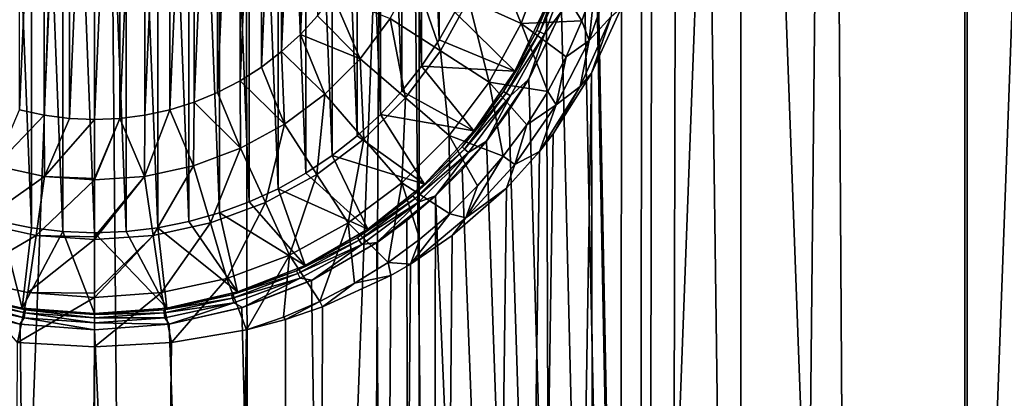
# Model space of a CAD drawing. Header units: metres. Extents: x -24 to 24, y -69 to 184.
# Tile 293 of 656: x -0.46 to 5.63, y 48.73 to 51.07. Entities that reach past the tile are written whole.
import ezdxf

# ---------------------------------------------------------------- set-up
doc = ezdxf.new("R2010")
doc.units = ezdxf.units.M
for name, color, linetype in [('367', 7, 'CONTINUOUS'), ('369', 7, 'CONTINUOUS'), ('576', 2, 'CONTINUOUS'), ('580', 2, 'CONTINUOUS'), ('581', 2, 'CONTINUOUS'), ('582', 2, 'CONTINUOUS'), ('734', 7, 'CONTINUOUS'), ('735', 7, 'CONTINUOUS'), ('736', 7, 'CONTINUOUS'), ('737', 7, 'CONTINUOUS'), ('738', 7, 'CONTINUOUS'), ('739', 7, 'CONTINUOUS'), ('740', 7, 'CONTINUOUS'), ('741', 7, 'CONTINUOUS'), ('742', 7, 'CONTINUOUS'), ('743', 7, 'CONTINUOUS'), ('744', 7, 'CONTINUOUS')]:
    doc.layers.add(name, color=color, linetype=linetype)

msp = doc.modelspace()

# ---------------------------------------------------------------- linework, layer by layer
at = {"layer": '367'}
for points in [[(5.396133, 145.2, -23.642002), (3.255157, -68.3, -24.030532), (3.445987, 52.023566, -24.00391)], [(5.396133, -68.3, -23.642002), (3.255157, -68.3, -24.030532), (5.396133, 145.2, -23.642002)], [(7.493662, 145.2, -23.063121), (5.396133, -68.3, -23.642002), (5.396133, 145.2, -23.642002)], [(7.493662, -68.3, -23.063121), (5.396133, -68.3, -23.642002), (7.493662, 145.2, -23.063121)], [(3.445987, 52.023566, -24.00391), (3.255157, -68.3, -24.030532), (3.382654, 51.57613, -24.012916)], [(3.382654, 51.57613, -24.012916), (3.255157, -68.3, -24.030532), (3.257652, 51.144096, -24.030194)], [(3.257652, 51.144096, -24.030194), (3.255157, -68.3, -24.030532), (3.07412, 50.736824, -24.054361)], [(3.07412, 50.736824, -24.054361), (1.087972, -68.3, -24.225582), (2.835478, 50.361229, -24.083658)], [(3.255157, -68.3, -24.030532), (1.087972, -68.3, -24.225582), (3.07412, 50.736824, -24.054361)], [(2.835478, 50.361229, -24.083658), (1.087972, -68.3, -24.225582), (2.752013, 50.25361, -24.093338)], [(2.752013, 50.25361, -24.093338), (1.087972, -68.3, -24.225582), (2.546711, 50.024806, -24.115903)], [(2.546711, 50.024806, -24.115903), (1.087972, -68.3, -24.225582), (2.211489, 49.73194, -24.148951)], [(2.211489, 49.73194, -24.148951), (1.087972, -68.3, -24.225582), (1.952703, 49.556091, -24.171253)], [(1.952703, 49.556091, -24.171253), (1.087972, -68.3, -24.225582), (1.83204, 49.486097, -24.180697)], [(1.83204, 49.486097, -24.180697), (1.087972, -68.3, -24.225582), (1.409248, 49.290805, -24.209017)], [(1.409248, 49.290805, -24.209017), (1.087972, -68.3, -24.225582), (1.181114, 49.213184, -24.221219)], [(1.181114, 49.213184, -24.221219), (1.087972, -68.3, -24.225582), (0.939204, 49.149114, -24.231805)], [(0.939204, 49.149114, -24.231805), (-1.087972, -68.3, -24.225582), (0.476055, 49.070433, -24.245327)], [(1.087972, -68.3, -24.225582), (-1.087972, -68.3, -24.225582), (0.939204, 49.149114, -24.231805)], [(0.476055, 49.070433, -24.245327), (-1.087972, -68.3, -24.225582), (0, 49.043764, -24.25)], [(0, 49.043764, -24.25), (-1.087972, -68.3, -24.225582), (-0.476036, 49.070432, -24.245327)]]:
    msp.add_3dface(points, dxfattribs=at)
at = {"layer": '369'}
for points in [[(5.37995, 65.481644, 23.64569), (5.396133, -68.3, 23.642002), (6.241957, 65.616903, 23.432893)], [(5.396133, -68.3, 23.642002), (7.493662, -68.3, 23.063121), (6.241957, 65.616903, 23.432893)], [(4.510412, 65.368551, 23.826848), (5.396133, -68.3, 23.642002), (5.37995, 65.481644, 23.64569)], [(3.631011, 65.276726, 23.976619), (5.396133, -68.3, 23.642002), (4.510412, 65.368551, 23.826848)], [(2.739893, 65.205568, 24.094719), (3.255157, -68.3, 24.030532), (3.631011, 65.276726, 23.976619)], [(3.255157, -68.3, 24.030532), (5.396133, -68.3, 23.642002), (3.631011, 65.276726, 23.976619)], [(1.83678, 65.154766, 24.180338), (3.255157, -68.3, 24.030532), (2.739893, 65.205568, 24.094719)], [(-1.087972, -68.3, 24.225582), (1.087972, -68.3, 24.225582), (-0.922576, 65.124184, 24.232444)], [(-0.922576, 65.124184, 24.232444), (1.087972, -68.3, 24.225582), (0, 65.113926, 24.25)], [(0, 65.113926, 24.25), (1.087972, -68.3, 24.225582), (0.922576, 65.124184, 24.232444)], [(0.922576, 65.124184, 24.232444), (1.087972, -68.3, 24.225582), (1.83678, 65.154766, 24.180338)], [(1.087972, -68.3, 24.225582), (3.255157, -68.3, 24.030532), (1.83678, 65.154766, 24.180338)]]:
    msp.add_3dface(points, dxfattribs=at)
at = {"layer": '576'}
for points in [[(3.996623, 5.623234, -21.379652), (3.996623, 58.7, -21.379652), (3.091406, 52.480646, -21.529183)], [(5.952156, 5.623234, -20.919712), (5.952156, 58.7, -20.919712), (3.996623, 58.7, -21.379652)], [(3.996623, 5.623234, -21.379652), (5.952156, 5.623234, -20.919712), (3.996623, 58.7, -21.379652)], [(3.091405, 52.019338, -21.529183), (3.996623, 5.623234, -21.379652), (3.091406, 52.480646, -21.529183)], [(3.022866, 51.562771, -21.538913), (3.996623, 5.623234, -21.379652), (3.091405, 52.019338, -21.529183)], [(2.886934, 51.120566, -21.557554), (3.996623, 5.623234, -21.379652), (3.022866, 51.562771, -21.538913)], [(2.686131, 50.702517, -21.583494), (3.996623, 5.623234, -21.379652), (2.886934, 51.120566, -21.557554)], [(2.562639, 50.505617, -21.598504), (3.996623, 5.623234, -21.379652), (2.686131, 50.702517, -21.583494)], [(2.424581, 50.318315, -21.614437), (3.996623, 5.623234, -21.379652), (2.562639, 50.505617, -21.598504)], [(2.27289, 50.14193, -21.630915), (3.996623, 5.623234, -21.379652), (2.424581, 50.318315, -21.614437)], [(2.108197, 49.977227, -21.647587), (3.996623, 5.623234, -21.379652), (2.27289, 50.14193, -21.630915)], [(1.931836, 49.825539, -21.664037), (2.006928, 5.623234, -21.65721), (2.108197, 49.977227, -21.647587)], [(2.006928, 5.623234, -21.65721), (3.996623, 5.623234, -21.379652), (2.108197, 49.977227, -21.647587)], [(-2.006928, 5.623234, -21.65721), (0, 5.623234, -21.75), (-1.93185, 49.82555, -21.664036)], [(-1.93185, 49.82555, -21.664036), (0, 5.623234, -21.75), (-1.744516, 49.687451, -21.679925)], [(1.744511, 49.687448, -21.679926), (2.006928, 5.623234, -21.65721), (1.931836, 49.825539, -21.664037)], [(-1.744516, 49.687451, -21.679925), (0, 5.623234, -21.75), (-1.342262, 49.45566, -21.708543)], [(1.342264, 49.455661, -21.708543), (2.006928, 5.623234, -21.65721), (1.744511, 49.687448, -21.679926)], [(-1.342262, 49.45566, -21.708543), (0, 5.623234, -21.75), (-0.910939, 49.286862, -21.730916)], [(0.91095, 49.286865, -21.730915), (2.006928, 5.623234, -21.65721), (1.342264, 49.455661, -21.708543)], [(-0.910939, 49.286862, -21.730916), (0, 5.623234, -21.75), (-0.460296, 49.184364, -21.745129)], [(0.460303, 49.184365, -21.745129), (2.006928, 5.623234, -21.65721), (0.91095, 49.286865, -21.730915)], [(-0.460296, 49.184364, -21.745129), (0, 5.623234, -21.75), (0, 49.15, -21.75)], [(0, 49.15, -21.75), (2.006928, 5.623234, -21.65721), (0.460303, 49.184365, -21.745129)], [(0, 5.623234, -21.75), (2.006928, 5.623234, -21.65721), (0, 49.15, -21.75)]]:
    msp.add_3dface(points, dxfattribs=at)
at = {"layer": '580'}
for points in [[(-2.006928, 5.623234, 21.65721), (-2.006928, 58.7, 21.65721), (0, 58.7, 21.75)], [(0, 5.623234, 21.75), (-2.006928, 5.623234, 21.65721), (0, 58.7, 21.75)], [(0, 5.623234, 21.75), (0, 58.7, 21.75), (2.006928, 58.7, 21.65721)], [(2.006928, 5.623234, 21.65721), (0, 5.623234, 21.75), (2.006928, 58.7, 21.65721)], [(2.006928, 5.623234, 21.65721), (2.006928, 58.7, 21.65721), (3.996623, 58.7, 21.379652)], [(3.996623, 5.623234, 21.379652), (2.006928, 5.623234, 21.65721), (3.996623, 58.7, 21.379652)], [(3.996623, 5.623234, 21.379652), (3.996623, 58.7, 21.379652), (5.952156, 58.7, 20.919712)], [(5.952156, 5.623234, 20.919712), (3.996623, 5.623234, 21.379652), (5.952156, 58.7, 20.919712)]]:
    msp.add_3dface(points, dxfattribs=at)
at = {"layer": '581'}
for points in [[(2.684679, 50.7, -23.573205), (2.686131, 50.702517, -21.583494), (2.885709, 51.117443, -23.573205)], [(2.686131, 50.702517, -21.583494), (2.886934, 51.120566, -21.557554), (2.885709, 51.117443, -23.573205)], [(2.423678, 50.317182, -23.573205), (2.562639, 50.505617, -21.598504), (2.684679, 50.7, -23.573205)], [(2.562639, 50.505617, -21.598504), (2.686131, 50.702517, -21.583494), (2.684679, 50.7, -23.573205)], [(2.424581, 50.318315, -21.614437), (2.562639, 50.505617, -21.598504), (2.423678, 50.317182, -23.573205)], [(2.108535, 49.977539, -23.573205), (2.27289, 50.14193, -21.630915), (2.423678, 50.317182, -23.573205)], [(2.27289, 50.14193, -21.630915), (2.424581, 50.318315, -21.614437), (2.423678, 50.317182, -23.573205)], [(2.108197, 49.977227, -21.647587), (2.27289, 50.14193, -21.630915), (2.108535, 49.977539, -23.573205)], [(1.746292, 49.68866, -23.573205), (2.108197, 49.977227, -21.647587), (2.108535, 49.977539, -23.573205)], [(1.931836, 49.825539, -21.664037), (2.108197, 49.977227, -21.647587), (1.746292, 49.68866, -23.573205)], [(1.744511, 49.687448, -21.679926), (1.931836, 49.825539, -21.664037), (1.746292, 49.68866, -23.573205)], [(1.342264, 49.455661, -21.708543), (1.744511, 49.687448, -21.679926), (1.34504, 49.456997, -23.573205)], [(1.34504, 49.456997, -23.573205), (1.744511, 49.687448, -21.679926), (1.746292, 49.68866, -23.573205)], [(0.91095, 49.286865, -21.730915), (1.342264, 49.455661, -21.708543), (0.913741, 49.287724, -23.573205)], [(0.913741, 49.287724, -23.573205), (1.342264, 49.455661, -21.708543), (1.34504, 49.456997, -23.573205)], [(0.460303, 49.184365, -21.745129), (0.91095, 49.286865, -21.730915), (0.462031, 49.184624, -23.573205)], [(0.462031, 49.184624, -23.573205), (0.91095, 49.286865, -21.730915), (0.913741, 49.287724, -23.573205)], [(0, 49.15, -23.573205), (0.460303, 49.184365, -21.745129), (0.462031, 49.184624, -23.573205)], [(0, 49.15, -21.75), (0.460303, 49.184365, -21.745129), (0, 49.15, -23.573205)]]:
    msp.add_3dface(points, dxfattribs=at)
at = {"layer": '582'}
for points in [[(-0.913741, 49.287724, -23.573205), (-0.910939, 49.286862, -21.730916), (-0.462031, 49.184624, -23.573205)], [(-0.910939, 49.286862, -21.730916), (-0.460296, 49.184364, -21.745129), (-0.462031, 49.184624, -23.573205)], [(0, 49.15, -21.75), (0, 49.15, -23.573205), (-0.462031, 49.184624, -23.573205)], [(-0.460296, 49.184364, -21.745129), (0, 49.15, -21.75), (-0.462031, 49.184624, -23.573205)]]:
    msp.add_3dface(points, dxfattribs=at)
at = {"layer": '734'}
for points in [[(-0.196141, 54.742293, -18.1), (0, 49.75, -18.1), (0, 54.75, -18.1)], [(0.196141, 54.742293, -18.1), (0, 54.75, -18.1), (0.196141, 49.757707, -18.1)], [(0, 54.75, -18.1), (0, 49.75, -18.1), (0.196141, 49.757707, -18.1)], [(-0.583636, 54.680919, -18.1), (-0.391079, 49.780778, -18.1), (-0.391079, 54.719222, -18.1)], [(-0.391079, 54.719222, -18.1), (-0.196141, 49.757707, -18.1), (-0.196141, 54.742293, -18.1)], [(-0.391079, 49.780778, -18.1), (-0.196141, 49.757707, -18.1), (-0.391079, 54.719222, -18.1)], [(-0.196141, 49.757707, -18.1), (0, 49.75, -18.1), (-0.196141, 54.742293, -18.1)], [(0.391079, 49.780778, -18.1), (0.196141, 54.742293, -18.1), (0.196141, 49.757707, -18.1)], [(0.391079, 54.719222, -18.1), (0.196141, 54.742293, -18.1), (0.391079, 49.780778, -18.1)], [(0.583636, 49.819081, -18.1), (0.391079, 54.719222, -18.1), (0.391079, 49.780778, -18.1)], [(0.583636, 54.680919, -18.1), (0.391079, 54.719222, -18.1), (0.583636, 49.819081, -18.1)], [(-0.583636, 49.819081, -18.1), (-0.391079, 49.780778, -18.1), (-0.583636, 54.680919, -18.1)], [(0.772519, 49.872352, -18.1), (0.583636, 54.680919, -18.1), (0.583636, 49.819081, -18.1)], [(0.772519, 54.627648, -18.1), (0.583636, 54.680919, -18.1), (0.772519, 49.872352, -18.1)], [(0.956729, 49.940311, -18.1), (0.772519, 54.627648, -18.1), (0.772519, 49.872352, -18.1)], [(0.956729, 54.559689, -18.1), (0.772519, 54.627648, -18.1), (0.956729, 49.940311, -18.1)], [(1.134959, 50.022475, -18.1), (0.956729, 54.559689, -18.1), (0.956729, 49.940311, -18.1)], [(1.134959, 54.477525, -18.1), (0.956729, 54.559689, -18.1), (1.134959, 50.022475, -18.1)], [(1.306255, 50.118405, -18.1), (1.134959, 54.477525, -18.1), (1.134959, 50.022475, -18.1)], [(1.306255, 54.381595, -18.1), (1.134959, 54.477525, -18.1), (1.306255, 50.118405, -18.1)], [(1.469461, 50.227457, -18.1), (1.306255, 54.381595, -18.1), (1.306255, 50.118405, -18.1)], [(1.469461, 54.272543, -18.1), (1.306255, 54.381595, -18.1), (1.469461, 50.227457, -18.1)], [(1.623629, 50.348993, -18.1), (1.469461, 54.272543, -18.1), (1.469461, 50.227457, -18.1)], [(1.623629, 54.151007, -18.1), (1.469461, 54.272543, -18.1), (1.623629, 50.348993, -18.1)], [(1.767756, 50.482224, -18.1), (1.623629, 54.151007, -18.1), (1.623629, 50.348993, -18.1)], [(1.767756, 54.017776, -18.1), (1.623629, 54.151007, -18.1), (1.767756, 50.482224, -18.1)], [(1.901013, 50.626377, -18.1), (1.767756, 54.017776, -18.1), (1.767756, 50.482224, -18.1)], [(1.901013, 53.873623, -18.1), (1.767756, 54.017776, -18.1), (1.901013, 50.626377, -18.1)], [(2.022556, 50.780557, -18.1), (1.901013, 53.873623, -18.1), (1.901013, 50.626377, -18.1)], [(2.022556, 53.719443, -18.1), (1.901013, 53.873623, -18.1), (2.022556, 50.780557, -18.1)], [(2.131587, 50.943734, -18.1), (2.022556, 53.719443, -18.1), (2.022556, 50.780557, -18.1)], [(2.131587, 53.556266, -18.1), (2.022556, 53.719443, -18.1), (2.131587, 50.943734, -18.1)], [(2.227523, 51.11504, -18.1), (2.131587, 53.556266, -18.1), (2.131587, 50.943734, -18.1)]]:
    msp.add_3dface(points, dxfattribs=at)
at = {"layer": '735'}
for points in [[(-0.464795, 50.511045, -24.6), (-0.311349, 54.022868, -24.6), (-0.311349, 50.477132, -24.6)], [(-0.464795, 53.988955, -24.6), (-0.311349, 54.022868, -24.6), (-0.464795, 50.511045, -24.6)], [(-0.311349, 50.477132, -24.6), (-0.155877, 54.043236, -24.6), (-0.155877, 50.456764, -24.6)], [(-0.311349, 54.022868, -24.6), (-0.155877, 54.043236, -24.6), (-0.311349, 50.477132, -24.6)], [(-0.155877, 54.043236, -24.6), (0, 54.05, -24.6), (-0.155877, 50.456764, -24.6)], [(-0.155877, 50.456764, -24.6), (0, 54.05, -24.6), (0, 50.45, -24.6)], [(0, 50.45, -24.6), (0, 54.05, -24.6), (0.155877, 54.043236, -24.6)], [(0.155877, 50.456764, -24.6), (0, 50.45, -24.6), (0.155877, 54.043236, -24.6)], [(0.311349, 54.022868, -24.6), (0.155877, 50.456764, -24.6), (0.155877, 54.043236, -24.6)], [(0.311349, 50.477132, -24.6), (0.155877, 50.456764, -24.6), (0.311349, 54.022868, -24.6)], [(0.464795, 53.988955, -24.6), (0.311349, 50.477132, -24.6), (0.311349, 54.022868, -24.6)], [(0.464795, 50.511045, -24.6), (0.311349, 50.477132, -24.6), (0.464795, 53.988955, -24.6)], [(0.614722, 53.941779, -24.6), (0.464795, 50.511045, -24.6), (0.464795, 53.988955, -24.6)], [(0.614722, 50.558221, -24.6), (0.464795, 50.511045, -24.6), (0.614722, 53.941779, -24.6)], [(0.759849, 53.881757, -24.6), (0.614722, 50.558221, -24.6), (0.614722, 53.941779, -24.6)], [(0.759849, 50.618243, -24.6), (0.614722, 50.558221, -24.6), (0.759849, 53.881757, -24.6)], [(0.899196, 53.809309, -24.6), (0.759849, 50.618243, -24.6), (0.759849, 53.881757, -24.6)], [(0.899196, 50.690691, -24.6), (0.759849, 50.618243, -24.6), (0.899196, 53.809309, -24.6)], [(1.031766, 53.724943, -24.6), (0.899196, 50.690691, -24.6), (0.899196, 53.809309, -24.6)], [(1.031766, 50.775057, -24.6), (0.899196, 50.690691, -24.6), (1.031766, 53.724943, -24.6)], [(1.156458, 53.629349, -24.6), (1.031766, 50.775057, -24.6), (1.031766, 53.724943, -24.6)], [(1.156458, 50.870651, -24.6), (1.031766, 50.775057, -24.6), (1.156458, 53.629349, -24.6)], [(1.272312, 53.523272, -24.6), (1.156458, 50.870651, -24.6), (1.156458, 53.629349, -24.6)], [(1.272312, 50.976728, -24.6), (1.156458, 50.870651, -24.6), (1.272312, 53.523272, -24.6)], [(1.378498, 53.407472, -24.6), (1.272312, 50.976728, -24.6), (1.272312, 53.523272, -24.6)], [(1.378498, 51.092528, -24.6), (1.272312, 50.976728, -24.6), (1.378498, 53.407472, -24.6)]]:
    msp.add_3dface(points, dxfattribs=at)
at = {"layer": '736'}
for points in [[(2.638104, 51.045218, -24.390983), (2.313012, 51.193683, -24.506587), (2.439798, 51.533611, -24.506587)], [(2.78271, 51.432923, -24.390983), (2.638104, 51.045218, -24.390983), (2.439798, 51.533611, -24.506587)], [(2.638104, 51.045218, -24.390983), (2.78271, 51.432923, -24.390983), (3.014252, 51.061773, -24.231805)], [(3.014252, 51.061773, -24.231805), (2.78271, 51.432923, -24.390983), (3.094908, 51.29128, -24.231805)], [(1.828689, 51.074773, -24.576625), (1.977327, 51.346985, -24.576625), (2.139139, 50.875259, -24.506587)], [(2.139139, 50.875259, -24.506587), (1.977327, 51.346985, -24.576625), (2.313012, 51.193683, -24.506587)], [(1.378498, 51.092528, -24.6), (1.474176, 51.217138, -24.6), (1.642823, 50.826486, -24.576625)], [(1.642823, 50.826486, -24.576625), (1.474176, 51.217138, -24.6), (1.828689, 51.074773, -24.576625)], [(2.439794, 50.68204, -24.390983), (2.139139, 50.875259, -24.506587), (2.313012, 51.193683, -24.506587)], [(2.638104, 51.045218, -24.390983), (2.439794, 50.68204, -24.390983), (2.313012, 51.193683, -24.506587)], [(1.272312, 50.976728, -24.6), (1.378498, 51.092528, -24.6), (1.642823, 50.826486, -24.576625)], [(1.642823, 50.826486, -24.576625), (1.828689, 51.074773, -24.576625), (1.92172, 50.58482, -24.506587)], [(1.92172, 50.58482, -24.506587), (1.828689, 51.074773, -24.576625), (2.139139, 50.875259, -24.506587)], [(2.439794, 50.68204, -24.390983), (2.638104, 51.045218, -24.390983), (2.802515, 50.624112, -24.231805)], [(2.916604, 50.838965, -24.231805), (2.638104, 51.045218, -24.390983), (3.014252, 51.061773, -24.231805)], [(2.802515, 50.624112, -24.231805), (2.638104, 51.045218, -24.390983), (2.916604, 50.838965, -24.231805)], [(1.156458, 50.870651, -24.6), (1.272312, 50.976728, -24.6), (1.423514, 50.607177, -24.576625)], [(1.423514, 50.607177, -24.576625), (1.272312, 50.976728, -24.6), (1.642823, 50.826486, -24.576625)], [(1.031766, 50.775057, -24.6), (1.156458, 50.870651, -24.6), (1.175227, 50.421311, -24.576625)], [(1.175227, 50.421311, -24.576625), (1.156458, 50.870651, -24.6), (1.423514, 50.607177, -24.576625)], [(2.191816, 50.350781, -24.390983), (1.92172, 50.58482, -24.506587), (2.139139, 50.875259, -24.506587)], [(2.439794, 50.68204, -24.390983), (2.191816, 50.350781, -24.390983), (2.139139, 50.875259, -24.506587)], [(1.423514, 50.607177, -24.576625), (1.642823, 50.826486, -24.576625), (1.66518, 50.32828, -24.506587)], [(1.66518, 50.32828, -24.506587), (1.642823, 50.826486, -24.576625), (1.92172, 50.58482, -24.506587)], [(0.899196, 50.690691, -24.6), (1.031766, 50.775057, -24.6), (1.175227, 50.421311, -24.576625)], [(0.759849, 50.618243, -24.6), (0.899196, 50.690691, -24.6), (0.903015, 50.272673, -24.576625)], [(0.903015, 50.272673, -24.576625), (0.899196, 50.690691, -24.6), (1.175227, 50.421311, -24.576625)], [(2.191816, 50.350781, -24.390983), (2.439794, 50.68204, -24.390983), (2.527671, 50.223062, -24.231805)], [(2.672626, 50.418424, -24.231805), (2.439794, 50.68204, -24.390983), (2.802515, 50.624112, -24.231805)], [(2.527671, 50.223062, -24.231805), (2.439794, 50.68204, -24.390983), (2.672626, 50.418424, -24.231805)], [(0.614722, 50.558221, -24.6), (0.759849, 50.618243, -24.6), (0.903015, 50.272673, -24.576625)], [(1.175227, 50.421311, -24.576625), (1.423514, 50.607177, -24.576625), (1.374741, 50.110861, -24.506587)], [(1.374741, 50.110861, -24.506587), (1.423514, 50.607177, -24.576625), (1.66518, 50.32828, -24.506587)], [(0.464795, 50.511045, -24.6), (0.614722, 50.558221, -24.6), (0.612421, 50.164287, -24.576625)], [(0.612421, 50.164287, -24.576625), (0.614722, 50.558221, -24.6), (0.903015, 50.272673, -24.576625)], [(1.899219, 50.058184, -24.390983), (1.66518, 50.32828, -24.506587), (1.92172, 50.58482, -24.506587)], [(2.191816, 50.350781, -24.390983), (1.899219, 50.058184, -24.390983), (1.92172, 50.58482, -24.506587)], [(0.309359, 50.09836, -24.576625), (0.464795, 50.511045, -24.6), (0.612421, 50.164287, -24.576625)], [(0.311349, 50.477132, -24.6), (0.464795, 50.511045, -24.6), (0.309359, 50.09836, -24.576625)], [(0, 50.076234, -24.576625), (0.155877, 50.456764, -24.6), (0.309359, 50.09836, -24.576625)], [(0, 50.085004, -24.577714), (0.155877, 50.456764, -24.6), (0, 50.076234, -24.576625)], [(0, 50.45, -24.6), (0.155877, 50.456764, -24.6), (0, 50.085004, -24.577714)], [(0.155877, 50.456764, -24.6), (0.311349, 50.477132, -24.6), (0.309359, 50.09836, -24.576625)], [(0.903015, 50.272673, -24.576625), (1.175227, 50.421311, -24.576625), (1.056317, 49.936988, -24.506587)], [(1.056317, 49.936988, -24.506587), (1.175227, 50.421311, -24.576625), (1.374741, 50.110861, -24.506587)], [(1.56796, 49.810206, -24.390983), (1.374741, 50.110861, -24.506587), (1.66518, 50.32828, -24.506587)], [(1.899219, 50.058184, -24.390983), (1.56796, 49.810206, -24.390983), (1.66518, 50.32828, -24.506587)], [(1.899219, 50.058184, -24.390983), (2.191816, 50.350781, -24.390983), (2.195911, 49.867654, -24.231805)], [(2.368467, 50.039126, -24.231805), (2.191816, 50.350781, -24.390983), (2.527671, 50.223062, -24.231805)], [(2.195911, 49.867654, -24.231805), (2.191816, 50.350781, -24.390983), (2.368467, 50.039126, -24.231805)], [(0.612421, 50.164287, -24.576625), (0.903015, 50.272673, -24.576625), (0.716389, 49.810202, -24.506587)], [(0.716389, 49.810202, -24.506587), (0.903015, 50.272673, -24.576625), (1.056317, 49.936988, -24.506587)], [(0.309359, 50.09836, -24.576625), (0.612421, 50.164287, -24.576625), (0.361878, 49.733082, -24.506587)], [(0.361878, 49.733082, -24.506587), (0.612421, 50.164287, -24.576625), (0.716389, 49.810202, -24.506587)], [(0, 49.7072, -24.506587), (0.309359, 50.09836, -24.576625), (0.361878, 49.733082, -24.506587)], [(0, 49.725431, -24.511185), (0.309359, 50.09836, -24.576625), (0, 49.7072, -24.506587)], [(0, 50.076234, -24.576625), (0.309359, 50.09836, -24.576625), (0, 49.725431, -24.511185)], [(1.204782, 49.611896, -24.390983), (1.056317, 49.936988, -24.506587), (1.374741, 50.110861, -24.506587)], [(1.56796, 49.810206, -24.390983), (1.204782, 49.611896, -24.390983), (1.374741, 50.110861, -24.506587)], [(1.56796, 49.810206, -24.390983), (1.899219, 50.058184, -24.390983), (1.814703, 49.565889, -24.231805)], [(1.814703, 49.565889, -24.231805), (1.899219, 50.058184, -24.390983), (2.010976, 49.709611, -24.231805)], [(2.010976, 49.709611, -24.231805), (1.899219, 50.058184, -24.390983), (2.195911, 49.867654, -24.231805)], [(0.817077, 49.46729, -24.390983), (0.716389, 49.810202, -24.506587), (1.056317, 49.936988, -24.506587)], [(1.204782, 49.611896, -24.390983), (0.817077, 49.46729, -24.390983), (1.056317, 49.936988, -24.506587)], [(0.41274, 49.379332, -24.390983), (0.361878, 49.733082, -24.506587), (0.716389, 49.810202, -24.506587)], [(0.817077, 49.46729, -24.390983), (0.41274, 49.379332, -24.390983), (0.716389, 49.810202, -24.506587)], [(1.204782, 49.611896, -24.390983), (1.56796, 49.810206, -24.390983), (1.392632, 49.324564, -24.231805)], [(1.392632, 49.324564, -24.231805), (1.56796, 49.810206, -24.390983), (1.6082, 49.437298, -24.231805)], [(1.6082, 49.437298, -24.231805), (1.56796, 49.810206, -24.390983), (1.814703, 49.565889, -24.231805)], [(0, 49.7072, -24.506587), (0.361878, 49.733082, -24.506587), (0, 49.376624, -24.401404)], [(0.361878, 49.733082, -24.506587), (0, 49.349812, -24.390983), (0, 49.376624, -24.401404)], [(0.41274, 49.379332, -24.390983), (0, 49.349812, -24.390983), (0.361878, 49.733082, -24.506587)], [(1.204782, 49.611896, -24.390983), (0.939204, 49.149114, -24.231805), (0.817077, 49.46729, -24.390983)], [(0.939204, 49.149114, -24.231805), (1.204782, 49.611896, -24.390983), (1.169214, 49.228322, -24.231805)], [(1.169214, 49.228322, -24.231805), (1.204782, 49.611896, -24.390983), (1.392632, 49.324564, -24.231805)], [(0.817077, 49.46729, -24.390983), (0.476055, 49.070433, -24.245327), (0.41274, 49.379332, -24.390983)], [(0.939204, 49.149114, -24.231805), (0.476055, 49.070433, -24.245327), (0.817077, 49.46729, -24.390983)], [(0.41274, 49.379332, -24.390983), (0, 49.043764, -24.25), (0, 49.349812, -24.390983)], [(0.476055, 49.070433, -24.245327), (0, 49.043764, -24.25), (0.41274, 49.379332, -24.390983)]]:
    msp.add_3dface(points, dxfattribs=at)
at = {"layer": '737'}
for points in [[(2.598069, 50.749987, -18.6), (2.598076, 50.75, -23.4), (2.792614, 51.153958, -18.6)], [(2.598076, 50.75, -23.4), (2.792621, 51.153977, -23.4), (2.792614, 51.153958, -18.6)], [(2.345475, 50.379506, -18.6), (2.345495, 50.379531, -23.4), (2.598069, 50.749987, -18.6)], [(2.345495, 50.379531, -23.4), (2.598076, 50.75, -23.4), (2.598069, 50.749987, -18.6)], [(2.0405, 50.050828, -18.6), (2.040519, 50.050845, -23.4), (2.345475, 50.379506, -18.6)], [(2.040519, 50.050845, -23.4), (2.345495, 50.379531, -23.4), (2.345475, 50.379506, -18.6)], [(1.689946, 49.771274, -18.6), (1.689961, 49.771284, -23.4), (2.0405, 50.050828, -18.6)], [(1.689961, 49.771284, -23.4), (2.040519, 50.050845, -23.4), (2.0405, 50.050828, -18.6)], [(1.301623, 49.54708, -18.6), (1.301652, 49.547094, -23.4), (1.689946, 49.771274, -18.6)], [(1.301652, 49.547094, -23.4), (1.689961, 49.771284, -23.4), (1.689946, 49.771274, -18.6)], [(0.884264, 49.383281, -18.6), (1.301652, 49.547094, -23.4), (1.301623, 49.54708, -18.6)], [(0.884266, 49.383282, -23.4), (1.301652, 49.547094, -23.4), (0.884264, 49.383281, -18.6)], [(0.447112, 49.283505, -18.6), (0.884266, 49.383282, -23.4), (0.884264, 49.383281, -18.6)], [(0.447127, 49.283508, -23.4), (0.884266, 49.383282, -23.4), (0.447112, 49.283505, -18.6)], [(0, 49.25, -18.6), (0.447127, 49.283508, -23.4), (0.447112, 49.283505, -18.6)], [(0, 49.25, -23.4), (0.447127, 49.283508, -23.4), (0, 49.25, -18.6)]]:
    msp.add_3dface(points, dxfattribs=at)
at = {"layer": '738'}
for points in [[(-0.464795, 50.511045, -24.6), (-0.311349, 50.477132, -24.6), (-0.612421, 50.164287, -24.576625)], [(-0.612421, 50.164287, -24.576625), (-0.311349, 50.477132, -24.6), (-0.309359, 50.09836, -24.576625)], [(-0.311349, 50.477132, -24.6), (-0.155877, 50.456764, -24.6), (-0.309359, 50.09836, -24.576625)], [(-0.155877, 50.456764, -24.6), (0, 50.45, -24.6), (-0.309359, 50.09836, -24.576625)], [(0, 50.45, -24.6), (0, 50.085004, -24.577714), (-0.309359, 50.09836, -24.576625)], [(-0.612421, 50.164287, -24.576625), (-0.309359, 50.09836, -24.576625), (-0.716389, 49.810202, -24.506587)], [(-0.716389, 49.810202, -24.506587), (-0.309359, 50.09836, -24.576625), (-0.361878, 49.733082, -24.506587)], [(-0.309359, 50.09836, -24.576625), (0, 50.076234, -24.576625), (-0.361878, 49.733082, -24.506587)], [(0, 50.076234, -24.576625), (0, 49.725431, -24.511185), (-0.361878, 49.733082, -24.506587)], [(0, 50.085004, -24.577714), (0, 50.076234, -24.576625), (-0.309359, 50.09836, -24.576625)], [(-0.817077, 49.46729, -24.390983), (-0.716389, 49.810202, -24.506587), (-0.361878, 49.733082, -24.506587)], [(-0.41274, 49.379332, -24.390983), (-0.817077, 49.46729, -24.390983), (-0.361878, 49.733082, -24.506587)], [(0, 49.7072, -24.506587), (-0.41274, 49.379332, -24.390983), (-0.361878, 49.733082, -24.506587)], [(0, 49.7072, -24.506587), (0, 49.376624, -24.401404), (-0.41274, 49.379332, -24.390983)], [(0, 49.725431, -24.511185), (0, 49.7072, -24.506587), (-0.361878, 49.733082, -24.506587)], [(-0.41274, 49.379332, -24.390983), (-0.476036, 49.070432, -24.245327), (-0.817077, 49.46729, -24.390983)], [(0, 49.349812, -24.390983), (-0.476036, 49.070432, -24.245327), (-0.41274, 49.379332, -24.390983)], [(0, 49.043764, -24.25), (-0.476036, 49.070432, -24.245327), (0, 49.349812, -24.390983)], [(0, 49.376624, -24.401404), (0, 49.349812, -24.390983), (-0.41274, 49.379332, -24.390983)]]:
    msp.add_3dface(points, dxfattribs=at)
at = {"layer": '739'}
for points in [[(-0.884266, 49.383282, -23.4), (-0.447127, 49.283508, -23.4), (-0.884264, 49.383281, -18.6)], [(-0.884264, 49.383281, -18.6), (-0.447127, 49.283508, -23.4), (-0.447112, 49.283505, -18.6)], [(-0.447127, 49.283508, -23.4), (0, 49.25, -23.4), (-0.447112, 49.283505, -18.6)], [(0, 49.25, -23.4), (0, 49.25, -18.6), (-0.447112, 49.283505, -18.6)]]:
    msp.add_3dface(points, dxfattribs=at)
at = {"layer": '740'}
for points in [[(3.058383, 50.940191, -24.171369), (3.206736, 51.363348, -24.171369), (3.194939, 51.088409, -24.093773)], [(3.058383, 50.940191, -24.171369), (3.094908, 51.29128, -24.231805), (3.206736, 51.363348, -24.171369)], [(3.014252, 51.061773, -24.231805), (3.094908, 51.29128, -24.231805), (3.058383, 50.940191, -24.171369)], [(3.257652, 51.144096, -24.030194), (3.07412, 50.736824, -24.054361), (3.194939, 51.088409, -24.093773)], [(2.916604, 50.838965, -24.231805), (3.014252, 51.061773, -24.231805), (3.058383, 50.940191, -24.171369)], [(3.002408, 50.655486, -24.093773), (3.058383, 50.940191, -24.171369), (3.194939, 51.088409, -24.093773)], [(3.07412, 50.736824, -24.054361), (3.002408, 50.655486, -24.093773), (3.194939, 51.088409, -24.093773)], [(2.854476, 50.540826, -24.171369), (3.058383, 50.940191, -24.171369), (3.002408, 50.655486, -24.093773)], [(2.854476, 50.540826, -24.171369), (2.916604, 50.838965, -24.231805), (3.058383, 50.940191, -24.171369)], [(2.802515, 50.624112, -24.231805), (2.916604, 50.838965, -24.231805), (2.854476, 50.540826, -24.171369)], [(3.07412, 50.736824, -24.054361), (2.835478, 50.361229, -24.083658), (3.002408, 50.655486, -24.093773)], [(2.672626, 50.418424, -24.231805), (2.802515, 50.624112, -24.231805), (2.854476, 50.540826, -24.171369)], [(2.752013, 50.25361, -24.093338), (2.854476, 50.540826, -24.171369), (3.002408, 50.655486, -24.093773)], [(2.835478, 50.361229, -24.083658), (2.752013, 50.25361, -24.093338), (3.002408, 50.655486, -24.093773)], [(2.598718, 50.172508, -24.171369), (2.672626, 50.418424, -24.231805), (2.854476, 50.540826, -24.171369)], [(2.752013, 50.25361, -24.093338), (2.598718, 50.172508, -24.171369), (2.854476, 50.540826, -24.171369)], [(2.527671, 50.223062, -24.231805), (2.672626, 50.418424, -24.231805), (2.598718, 50.172508, -24.171369)], [(2.752013, 50.25361, -24.093338), (2.546711, 50.024806, -24.115903), (2.598718, 50.172508, -24.171369)], [(2.295755, 49.841926, -24.171369), (2.527671, 50.223062, -24.231805), (2.598718, 50.172508, -24.171369)], [(2.368467, 50.039126, -24.231805), (2.527671, 50.223062, -24.231805), (2.295755, 49.841926, -24.171369)], [(2.546711, 50.024806, -24.115903), (2.295755, 49.841926, -24.171369), (2.598718, 50.172508, -24.171369)], [(2.195911, 49.867654, -24.231805), (2.368467, 50.039126, -24.231805), (2.295755, 49.841926, -24.171369)], [(2.546711, 50.024806, -24.115903), (2.211489, 49.73194, -24.148951), (2.295755, 49.841926, -24.171369)], [(1.952703, 49.556091, -24.171253), (2.195911, 49.867654, -24.231805), (2.295755, 49.841926, -24.171369)], [(1.952703, 49.556091, -24.171253), (2.010976, 49.709611, -24.231805), (2.195911, 49.867654, -24.231805)], [(2.211489, 49.73194, -24.148951), (1.952703, 49.556091, -24.171253), (2.295755, 49.841926, -24.171369)], [(1.952703, 49.556091, -24.171253), (1.814703, 49.565889, -24.231805), (2.010976, 49.709611, -24.231805)], [(1.83204, 49.486097, -24.180697), (1.6082, 49.437298, -24.231805), (1.814703, 49.565889, -24.231805)], [(1.952703, 49.556091, -24.171253), (1.83204, 49.486097, -24.180697), (1.814703, 49.565889, -24.231805)], [(1.83204, 49.486097, -24.180697), (1.409248, 49.290805, -24.209017), (1.6082, 49.437298, -24.231805)], [(1.409248, 49.290805, -24.209017), (1.392632, 49.324564, -24.231805), (1.6082, 49.437298, -24.231805)], [(1.181114, 49.213184, -24.221219), (1.169214, 49.228322, -24.231805), (1.392632, 49.324564, -24.231805)], [(1.409248, 49.290805, -24.209017), (1.181114, 49.213184, -24.221219), (1.392632, 49.324564, -24.231805)], [(1.181114, 49.213184, -24.221219), (0.939204, 49.149114, -24.231805), (1.169214, 49.228322, -24.231805)]]:
    msp.add_3dface(points, dxfattribs=at)
at = {"layer": '741'}
for points in [[(-0.583636, 49.819081, -18.1), (-0.884264, 49.383281, -18.6), (-0.447112, 49.283505, -18.6)], [(-0.391079, 49.780778, -18.1), (-0.583636, 49.819081, -18.1), (-0.447112, 49.283505, -18.6)], [(-0.196141, 49.757707, -18.1), (-0.391079, 49.780778, -18.1), (-0.447112, 49.283505, -18.6)], [(0, 49.25, -18.6), (-0.196141, 49.757707, -18.1), (-0.447112, 49.283505, -18.6)], [(0, 49.75, -18.1), (-0.196141, 49.757707, -18.1), (0, 49.25, -18.6)]]:
    msp.add_3dface(points, dxfattribs=at)
at = {"layer": '742'}
for points in [[(2.227523, 51.11504, -18.1), (2.598069, 50.749987, -18.6), (2.792614, 51.153958, -18.6)], [(2.227523, 51.11504, -18.1), (2.131587, 50.943734, -18.1), (2.598069, 50.749987, -18.6)], [(2.131587, 50.943734, -18.1), (2.022556, 50.780557, -18.1), (2.598069, 50.749987, -18.6)], [(2.022556, 50.780557, -18.1), (1.901013, 50.626377, -18.1), (2.345475, 50.379506, -18.6)], [(2.022556, 50.780557, -18.1), (2.345475, 50.379506, -18.6), (2.598069, 50.749987, -18.6)], [(1.901013, 50.626377, -18.1), (1.767756, 50.482224, -18.1), (2.345475, 50.379506, -18.6)], [(1.767756, 50.482224, -18.1), (1.623629, 50.348993, -18.1), (2.0405, 50.050828, -18.6)], [(1.767756, 50.482224, -18.1), (2.0405, 50.050828, -18.6), (2.345475, 50.379506, -18.6)], [(1.623629, 50.348993, -18.1), (1.469461, 50.227457, -18.1), (2.0405, 50.050828, -18.6)], [(1.469461, 50.227457, -18.1), (1.306255, 50.118405, -18.1), (1.689946, 49.771274, -18.6)], [(1.469461, 50.227457, -18.1), (1.689946, 49.771274, -18.6), (2.0405, 50.050828, -18.6)], [(1.306255, 50.118405, -18.1), (1.134959, 50.022475, -18.1), (1.689946, 49.771274, -18.6)], [(1.134959, 50.022475, -18.1), (0.956729, 49.940311, -18.1), (1.301623, 49.54708, -18.6)], [(1.134959, 50.022475, -18.1), (1.301623, 49.54708, -18.6), (1.689946, 49.771274, -18.6)], [(0.956729, 49.940311, -18.1), (0.772519, 49.872352, -18.1), (1.301623, 49.54708, -18.6)], [(0.583636, 49.819081, -18.1), (0.391079, 49.780778, -18.1), (0.884264, 49.383281, -18.6)], [(0.772519, 49.872352, -18.1), (0.583636, 49.819081, -18.1), (0.884264, 49.383281, -18.6)], [(0.772519, 49.872352, -18.1), (0.884264, 49.383281, -18.6), (1.301623, 49.54708, -18.6)], [(0.196141, 49.757707, -18.1), (0, 49.75, -18.1), (0.447112, 49.283505, -18.6)], [(0.391079, 49.780778, -18.1), (0.196141, 49.757707, -18.1), (0.447112, 49.283505, -18.6)], [(0.391079, 49.780778, -18.1), (0.447112, 49.283505, -18.6), (0.884264, 49.383281, -18.6)], [(0, 49.75, -18.1), (0, 49.25, -18.6), (0.447112, 49.283505, -18.6)]]:
    msp.add_3dface(points, dxfattribs=at)
at = {"layer": '743'}
for points in [[(-0.447127, 49.283508, -23.4), (-0.884266, 49.383282, -23.4), (-0.84711, 49.365008, -23.451663)], [(-0.861701, 49.315315, -23.541421), (-0.435281, 49.222553, -23.541421), (-0.852739, 49.345837, -23.499955)], [(-0.430754, 49.254039, -23.499955), (-0.84711, 49.365008, -23.451663), (-0.852739, 49.345837, -23.499955)], [(-0.435281, 49.222553, -23.541421), (-0.430754, 49.254039, -23.499955), (-0.852739, 49.345837, -23.499955)], [(-0.427911, 49.273817, -23.451663), (-0.84711, 49.365008, -23.451663), (-0.430754, 49.254039, -23.499955)], [(-0.427911, 49.273817, -23.451663), (-0.447127, 49.283508, -23.4), (-0.84711, 49.365008, -23.451663)], [(-0.913741, 49.287724, -23.573205), (-0.462031, 49.184624, -23.573205), (-0.861701, 49.315315, -23.541421)], [(-0.861701, 49.315315, -23.541421), (-0.462031, 49.184624, -23.573205), (-0.435281, 49.222553, -23.541421)], [(0, 49.243212, -23.451663), (-0.447127, 49.283508, -23.4), (-0.427911, 49.273817, -23.451663)], [(0, 49.25, -23.4), (-0.447127, 49.283508, -23.4), (0, 49.243212, -23.451663)], [(0, 49.223231, -23.499955), (-0.427911, 49.273817, -23.451663), (-0.430754, 49.254039, -23.499955)], [(0, 49.243212, -23.451663), (-0.427911, 49.273817, -23.451663), (0, 49.223231, -23.499955)], [(-0.462031, 49.184624, -23.573205), (0, 49.15, -23.573205), (-0.435281, 49.222553, -23.541421)], [(-0.435281, 49.222553, -23.541421), (0, 49.191421, -23.541421), (-0.430754, 49.254039, -23.499955)], [(-0.435281, 49.222553, -23.541421), (0, 49.15, -23.573205), (0, 49.191421, -23.541421)], [(0, 49.191421, -23.541421), (0, 49.223231, -23.499955), (-0.430754, 49.254039, -23.499955)]]:
    msp.add_3dface(points, dxfattribs=at)
at = {"layer": '744'}
for points in [[(2.884992, 51.40289, -23.451663), (2.73507, 51.000935, -23.451663), (2.904163, 51.397261, -23.499955)], [(2.884992, 51.40289, -23.451663), (2.792621, 51.153977, -23.4), (2.73507, 51.000935, -23.451663)], [(2.904163, 51.397261, -23.499955), (2.73507, 51.000935, -23.451663), (2.753246, 50.992635, -23.499955)], [(2.934685, 51.388299, -23.541421), (2.904163, 51.397261, -23.499955), (2.753246, 50.992635, -23.499955)], [(2.782181, 50.979421, -23.541421), (2.934685, 51.388299, -23.541421), (2.753246, 50.992635, -23.499955)], [(2.782181, 50.979421, -23.541421), (2.885709, 51.117443, -23.573205), (2.934685, 51.388299, -23.541421)], [(2.792621, 51.153977, -23.4), (2.598076, 50.75, -23.4), (2.73507, 51.000935, -23.451663)], [(2.684679, 50.7, -23.573205), (2.885709, 51.117443, -23.573205), (2.782181, 50.979421, -23.541421)], [(2.73507, 51.000935, -23.451663), (2.529471, 50.624408, -23.451663), (2.753246, 50.992635, -23.499955)], [(2.73507, 51.000935, -23.451663), (2.598076, 50.75, -23.4), (2.529471, 50.624408, -23.451663)], [(2.753246, 50.992635, -23.499955), (2.529471, 50.624408, -23.451663), (2.54628, 50.613605, -23.499955)], [(2.782181, 50.979421, -23.541421), (2.753246, 50.992635, -23.499955), (2.54628, 50.613605, -23.499955)], [(2.57304, 50.596408, -23.541421), (2.782181, 50.979421, -23.541421), (2.54628, 50.613605, -23.499955)], [(2.57304, 50.596408, -23.541421), (2.684679, 50.7, -23.573205), (2.782181, 50.979421, -23.541421)], [(2.598076, 50.75, -23.4), (2.345495, 50.379531, -23.4), (2.529471, 50.624408, -23.451663)], [(2.423678, 50.317182, -23.573205), (2.684679, 50.7, -23.573205), (2.57304, 50.596408, -23.541421)], [(2.529471, 50.624408, -23.451663), (2.272379, 50.280973, -23.451663), (2.54628, 50.613605, -23.499955)], [(2.529471, 50.624408, -23.451663), (2.345495, 50.379531, -23.4), (2.272379, 50.280973, -23.451663)], [(2.54628, 50.613605, -23.499955), (2.272379, 50.280973, -23.451663), (2.287479, 50.267888, -23.499955)], [(2.57304, 50.596408, -23.541421), (2.54628, 50.613605, -23.499955), (2.287479, 50.267888, -23.499955)], [(2.31152, 50.247057, -23.541421), (2.57304, 50.596408, -23.541421), (2.287479, 50.267888, -23.499955)], [(2.31152, 50.247057, -23.541421), (2.423678, 50.317182, -23.573205), (2.57304, 50.596408, -23.541421)], [(2.345495, 50.379531, -23.4), (2.040519, 50.050845, -23.4), (2.272379, 50.280973, -23.451663)], [(2.108535, 49.977539, -23.573205), (2.423678, 50.317182, -23.573205), (2.31152, 50.247057, -23.541421)], [(2.272379, 50.280973, -23.451663), (1.969027, 49.977621, -23.451663), (2.287479, 50.267888, -23.499955)], [(2.272379, 50.280973, -23.451663), (2.040519, 50.050845, -23.4), (1.969027, 49.977621, -23.451663)], [(2.287479, 50.267888, -23.499955), (1.969027, 49.977621, -23.451663), (1.982112, 49.962521, -23.499955)], [(2.31152, 50.247057, -23.541421), (2.287479, 50.267888, -23.499955), (1.982112, 49.962521, -23.499955)], [(2.002943, 49.93848, -23.541421), (2.31152, 50.247057, -23.541421), (1.982112, 49.962521, -23.499955)], [(2.002943, 49.93848, -23.541421), (2.108535, 49.977539, -23.573205), (2.31152, 50.247057, -23.541421)], [(2.040519, 50.050845, -23.4), (1.689961, 49.771284, -23.4), (1.969027, 49.977621, -23.451663)], [(1.969027, 49.977621, -23.451663), (1.625592, 49.720529, -23.451663), (1.982112, 49.962521, -23.499955)], [(1.969027, 49.977621, -23.451663), (1.689961, 49.771284, -23.4), (1.625592, 49.720529, -23.451663)], [(1.982112, 49.962521, -23.499955), (1.625592, 49.720529, -23.451663), (1.636395, 49.70372, -23.499955)], [(2.002943, 49.93848, -23.541421), (1.982112, 49.962521, -23.499955), (1.636395, 49.70372, -23.499955)], [(1.653592, 49.67696, -23.541421), (2.002943, 49.93848, -23.541421), (1.636395, 49.70372, -23.499955)], [(1.653592, 49.67696, -23.541421), (1.746292, 49.68866, -23.573205), (2.002943, 49.93848, -23.541421)], [(1.746292, 49.68866, -23.573205), (2.108535, 49.977539, -23.573205), (2.002943, 49.93848, -23.541421)], [(1.689961, 49.771284, -23.4), (1.301652, 49.547094, -23.4), (1.625592, 49.720529, -23.451663)], [(1.625592, 49.720529, -23.451663), (1.249065, 49.51493, -23.451663), (1.636395, 49.70372, -23.499955)], [(1.625592, 49.720529, -23.451663), (1.301652, 49.547094, -23.4), (1.249065, 49.51493, -23.451663)], [(1.636395, 49.70372, -23.499955), (1.249065, 49.51493, -23.451663), (1.257365, 49.496754, -23.499955)], [(1.653592, 49.67696, -23.541421), (1.636395, 49.70372, -23.499955), (1.257365, 49.496754, -23.499955)], [(1.270579, 49.467819, -23.541421), (1.653592, 49.67696, -23.541421), (1.257365, 49.496754, -23.499955)], [(1.270579, 49.467819, -23.541421), (1.34504, 49.456997, -23.573205), (1.653592, 49.67696, -23.541421)], [(1.34504, 49.456997, -23.573205), (1.746292, 49.68866, -23.573205), (1.653592, 49.67696, -23.541421)], [(1.249065, 49.51493, -23.451663), (0.84711, 49.365008, -23.451663), (1.257365, 49.496754, -23.499955)], [(1.249065, 49.51493, -23.451663), (0.884266, 49.383282, -23.4), (0.84711, 49.365008, -23.451663)], [(1.301652, 49.547094, -23.4), (0.884266, 49.383282, -23.4), (1.249065, 49.51493, -23.451663)], [(1.257365, 49.496754, -23.499955), (0.84711, 49.365008, -23.451663), (0.852739, 49.345837, -23.499955)], [(1.270579, 49.467819, -23.541421), (1.257365, 49.496754, -23.499955), (0.852739, 49.345837, -23.499955)], [(0.861701, 49.315315, -23.541421), (1.270579, 49.467819, -23.541421), (0.852739, 49.345837, -23.499955)], [(0.861701, 49.315315, -23.541421), (0.913741, 49.287724, -23.573205), (1.270579, 49.467819, -23.541421)], [(0.913741, 49.287724, -23.573205), (1.34504, 49.456997, -23.573205), (1.270579, 49.467819, -23.541421)], [(0.84711, 49.365008, -23.451663), (0.427911, 49.273817, -23.451663), (0.852739, 49.345837, -23.499955)], [(0.84711, 49.365008, -23.451663), (0.447127, 49.283508, -23.4), (0.427911, 49.273817, -23.451663)], [(0.852739, 49.345837, -23.499955), (0.427911, 49.273817, -23.451663), (0.430754, 49.254039, -23.499955)], [(0.861701, 49.315315, -23.541421), (0.852739, 49.345837, -23.499955), (0.430754, 49.254039, -23.499955)], [(0.884266, 49.383282, -23.4), (0.447127, 49.283508, -23.4), (0.84711, 49.365008, -23.451663)], [(0.447127, 49.283508, -23.4), (0, 49.25, -23.4), (0.427911, 49.273817, -23.451663)], [(0.427911, 49.273817, -23.451663), (0, 49.243212, -23.451663), (0.430754, 49.254039, -23.499955)], [(0, 49.25, -23.4), (0, 49.243212, -23.451663), (0.427911, 49.273817, -23.451663)], [(0.435281, 49.222553, -23.541421), (0.861701, 49.315315, -23.541421), (0.430754, 49.254039, -23.499955)], [(0.435281, 49.222553, -23.541421), (0.462031, 49.184624, -23.573205), (0.861701, 49.315315, -23.541421)], [(0.462031, 49.184624, -23.573205), (0.913741, 49.287724, -23.573205), (0.861701, 49.315315, -23.541421)], [(0, 49.223231, -23.499955), (0.435281, 49.222553, -23.541421), (0.430754, 49.254039, -23.499955)], [(0, 49.243212, -23.451663), (0, 49.223231, -23.499955), (0.430754, 49.254039, -23.499955)], [(0, 49.223231, -23.499955), (0, 49.191421, -23.541421), (0.435281, 49.222553, -23.541421)], [(0, 49.191421, -23.541421), (0.462031, 49.184624, -23.573205), (0.435281, 49.222553, -23.541421)], [(0, 49.15, -23.573205), (0.462031, 49.184624, -23.573205), (0, 49.191421, -23.541421)]]:
    msp.add_3dface(points, dxfattribs=at)

doc.saveas('drawing.dxf')
